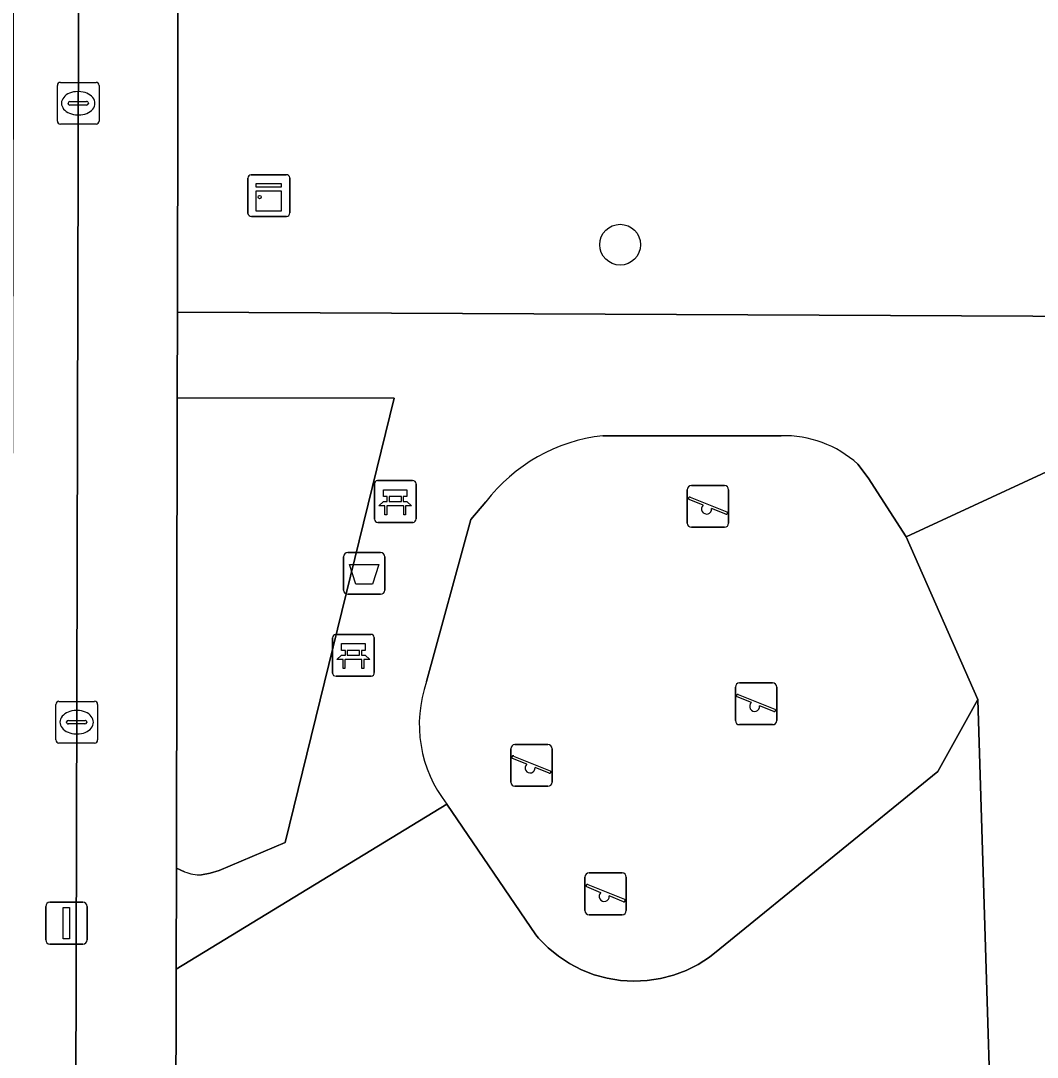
# Model space of a CAD drawing. Extents: x 157320 to 158835, y 386650 to 388491.
# Drawn here: x 158038.59 to 158062.94, y 387960.04 to 387984.88 of the extents above; entities that cross this region are included whole.
import ezdxf

# ---------------------------------------------------------------- set-up
doc = ezdxf.new("R2010")
doc.units = 0
for name, color, linetype in [('IMGEO_Afvalbak', 7, 'Continuous'), ('IMGEO_Bank', 7, 'Continuous'), ('IMGEO_Boom', 7, 'Continuous'), ('IMGEO_Fietspad_open', 7, 'Continuous'), ('IMGEO_Groenvoorziening', 7, 'Continuous'), ('IMGEO_Kast', 7, 'Continuous'), ('IMGEO_Kolk', 7, 'Continuous'), ('IMGEO_Lichtmast', 7, 'Continuous'), ('IMGEO_Speelvoorziening', 7, 'Continuous'), ('IMGEO_Terreindeel_zand', 7, 'Continuous'), ('IMGEO_Voetpad_open', 7, 'Continuous')]:
    doc.layers.add(name, color=color, linetype=linetype)

msp = doc.modelspace()

# ---------------------------------------------------------------- linework, layer by layer
at = {"layer": 'IMGEO_Afvalbak'}
for p, q in [((158046.419, 387972.132), (158047.209, 387972.132)), ((158047.209, 387972.132), (158046.419, 387972.132)), ((158046.319, 387971.232), (158046.319, 387972.032)), ((158046.319, 387972.032), (158046.319, 387971.232)), ((158047.309, 387972.032), (158047.309, 387971.232)), ((158047.309, 387971.232), (158047.309, 387972.032)), ((158047.209, 387971.132), (158046.419, 387971.132)), ((158046.419, 387971.132), (158047.209, 387971.132))]:
    msp.add_line(p, q, dxfattribs=at)
msp.add_lwpolyline([(158046.462, 387971.846), (158047.166, 387971.846), (158047.017, 387971.376), (158046.611, 387971.376), (158046.462, 387971.846)], dxfattribs=at)
for centre, start, end in [((158046.419, 387972.032), 90, 180), ((158046.419, 387972.032), 90, 180), ((158047.209, 387972.032), 0, 90), ((158047.209, 387972.032), 360, 90), ((158046.419, 387971.232), 180, 270), ((158046.419, 387971.232), 180, 270), ((158047.209, 387971.232), 270, 0), ((158047.209, 387971.232), 270, 0)]:
    msp.add_arc(centre, 0.1, start, end, dxfattribs=at)
at = {"layer": 'IMGEO_Bank'}
for p, q in [((158047.134, 387973.856), (158047.975, 387973.856)), ((158047.975, 387973.856), (158047.134, 387973.856)), ((158047.059, 387972.931), (158047.059, 387973.772)), ((158047.059, 387973.772), (158047.059, 387972.931)), ((158048.059, 387973.781), (158048.059, 387972.94)), ((158048.059, 387972.94), (158048.059, 387973.781)), ((158047.368, 387973.362), (158047.368, 387973.468)), ((158047.412, 387973.468), (158047.412, 387973.362)), ((158047.7, 387973.474), (158047.418, 387973.474)), ((158047.418, 387973.356), (158047.7, 387973.356)), ((158047.706, 387973.362), (158047.706, 387973.468)), ((158047.75, 387973.468), (158047.75, 387973.362)), ((158047.756, 387973.254), (158047.363, 387973.254)), ((158047.984, 387972.856), (158047.143, 387972.856)), ((158047.143, 387972.856), (158047.984, 387972.856)), ((158046.056, 387969.245), (158046.056, 387970.086)), ((158046.056, 387970.086), (158046.056, 387969.245)), ((158046.131, 387970.17), (158046.972, 387970.17)), ((158046.972, 387970.17), (158046.131, 387970.17)), ((158047.056, 387970.095), (158047.056, 387969.254)), ((158047.056, 387969.254), (158047.056, 387970.095)), ((158046.365, 387969.676), (158046.365, 387969.782)), ((158046.409, 387969.782), (158046.409, 387969.676)), ((158046.697, 387969.788), (158046.415, 387969.788)), ((158046.415, 387969.67), (158046.697, 387969.67)), ((158046.703, 387969.676), (158046.703, 387969.782)), ((158046.747, 387969.782), (158046.747, 387969.676)), ((158046.753, 387969.568), (158046.36, 387969.568)), ((158046.981, 387969.17), (158046.14, 387969.17)), ((158046.14, 387969.17), (158046.981, 387969.17))]:
    msp.add_line(p, q, dxfattribs=at)
for points in [[(158047.362, 387973.474), (158047.276, 387973.474), (158047.276, 387973.635), (158047.839, 387973.635), (158047.839, 387973.474), (158047.756, 387973.474)], [(158047.306, 387973.254), (158047.164, 387973.254), (158047.276, 387973.356), (158047.362, 387973.356)], [(158047.756, 387973.356), (158047.839, 387973.356), (158047.951, 387973.254), (158047.812, 387973.254)], [(158047.356, 387973.247), (158047.356, 387973.04), (158047.313, 387973.04), (158047.313, 387973.247)], [(158047.806, 387973.247), (158047.806, 387973.04), (158047.762, 387973.04), (158047.762, 387973.247)], [(158046.359, 387969.788), (158046.273, 387969.788), (158046.273, 387969.949), (158046.836, 387969.949), (158046.836, 387969.788), (158046.753, 387969.788)], [(158046.303, 387969.568), (158046.161, 387969.568), (158046.273, 387969.67), (158046.359, 387969.67)], [(158046.753, 387969.67), (158046.836, 387969.67), (158046.948, 387969.568), (158046.809, 387969.568)], [(158046.353, 387969.561), (158046.353, 387969.354), (158046.31, 387969.354), (158046.31, 387969.561)], [(158046.803, 387969.561), (158046.803, 387969.354), (158046.759, 387969.354), (158046.759, 387969.561)]]:
    msp.add_lwpolyline(points, dxfattribs=at)
for centre, radius, start, end in [((158047.137, 387973.778), 0.0779, 92.4484, 184.2845), ((158047.137, 387973.778), 0.0779, 92.4484, 184.2845), ((158047.981, 387973.778), 0.0779, 2.4484, 94.2845), ((158047.981, 387973.778), 0.0779, 2.4484, 94.2845), ((158047.361, 387973.467), 0.00671, 2.8957, 87.1043), ((158047.361, 387973.363), 0.00671, 272.8957, 357.1043), ((158047.418, 387973.467), 0.00671, 92.8957, 177.1043), ((158047.418, 387973.363), 0.00671, 182.8957, 267.1043), ((158047.7, 387973.467), 0.00671, 2.8957, 87.1043), ((158047.7, 387973.363), 0.00671, 272.8957, 357.1043), ((158047.757, 387973.467), 0.00671, 92.8957, 177.1043), ((158047.757, 387973.363), 0.00671, 182.8957, 267.1043), ((158047.306, 387973.247), 0.00671, 2.8957, 87.1043), ((158047.363, 387973.247), 0.00671, 92.8957, 177.1043), ((158047.755, 387973.247), 0.00671, 2.8957, 87.1043), ((158047.812, 387973.247), 0.00671, 92.8957, 177.1043), ((158047.137, 387972.934), 0.0779, 182.4484, 274.2845), ((158047.137, 387972.934), 0.0779, 182.4484, 274.2845), ((158047.981, 387972.934), 0.0779, 272.4484, 4.2845), ((158047.981, 387972.934), 0.0779, 272.4484, 4.2845), ((158046.134, 387970.092), 0.0779, 92.4484, 184.2845), ((158046.134, 387970.092), 0.0779, 92.4484, 184.2845), ((158046.978, 387970.092), 0.0779, 2.4484, 94.2845), ((158046.978, 387970.092), 0.0779, 2.4484, 94.2845), ((158046.358, 387969.781), 0.00671, 2.8957, 87.1043), ((158046.358, 387969.677), 0.00671, 272.8957, 357.1043), ((158046.415, 387969.781), 0.00671, 92.8957, 177.1043), ((158046.415, 387969.677), 0.00671, 182.8957, 267.1043), ((158046.697, 387969.781), 0.00671, 2.8957, 87.1043), ((158046.697, 387969.677), 0.00671, 272.8957, 357.1043), ((158046.754, 387969.781), 0.00671, 92.8957, 177.1043), ((158046.754, 387969.677), 0.00671, 182.8957, 267.1043), ((158046.303, 387969.561), 0.00671, 2.8957, 87.1043), ((158046.36, 387969.561), 0.00671, 92.8957, 177.1043), ((158046.752, 387969.561), 0.00671, 2.8957, 87.1043), ((158046.809, 387969.561), 0.00671, 92.8957, 177.1043), ((158046.134, 387969.248), 0.0779, 182.4484, 274.2845), ((158046.134, 387969.248), 0.0779, 182.4484, 274.2845), ((158046.978, 387969.248), 0.0779, 272.4484, 4.2845), ((158046.978, 387969.248), 0.0779, 272.4484, 4.2845)]:
    msp.add_arc(centre, radius, start, end, dxfattribs=at)
at = {"layer": 'IMGEO_Boom'}
msp.add_circle((158052.947, 387979.51), 0.489, dxfattribs=at)
at = {"layer": 'IMGEO_Fietspad_open'}
msp.add_lwpolyline([(158042.358, 387988.085), (158042.328, 387991.217), (158042.769, 387992.764), (158039.988, 387992.792), (158039.985, 387991.425), (158039.984, 387991.218), (158039.768, 387904.371), (158042.141, 387904.257), (158042.167, 387914.045), (158042.131, 387920.484), (158042.227, 387920.879), (158042.252, 387933.349), (158042.309, 387962.147), (158042.314, 387964.571), (158042.336, 387975.842), (158042.34, 387977.89)], close=True, dxfattribs=at)
at = {"layer": 'IMGEO_Groenvoorziening'}
for points in [[(158042.358, 387988.085), (158042.34, 387977.89), (158066.253, 387977.777), (158066.174, 387982.735)], [(158047.53, 387975.83), (158042.336, 387975.842), (158042.314, 387964.571), (158042.513, 387964.479)], [(158042.919, 387964.409), (158043.127, 387964.451), (158043.338, 387964.517), (158044.918, 387965.181), (158047.53, 387975.83)]]:
    msp.add_lwpolyline(points, dxfattribs=at)
for points in [[(158066.289, 387975.515), (158059.799, 387972.509), (158061.521, 387968.607), (158062.554, 387935.031), (158060.831, 387933.664), (158066.95, 387933.768)], [(158060.831, 387933.664), (158062.554, 387935.031), (158061.521, 387968.607), (158060.559, 387966.883), (158055.339, 387962.637), (158055.087, 387962.436), (158054.816, 387962.262), (158054.528, 387962.118), (158054.226, 387962.004), (158053.914, 387961.922), (158053.596, 387961.874), (158053.274, 387961.859), (158052.952, 387961.878), (158052.634, 387961.931), (158052.324, 387962.016), (158052.023, 387962.133), (158051.737, 387962.281), (158051.468, 387962.459), (158051.219, 387962.663), (158050.993, 387962.892), (158050.925, 387962.971), (158048.796, 387966.102), (158042.309, 387962.147), (158042.252, 387933.349)]]:
    msp.add_lwpolyline(points, close=True, dxfattribs=at)
msp.add_arc((158042.884, 387965.419), 1.01, 248.4541, 271.9811, dxfattribs=at)
at = {"layer": 'IMGEO_Kast'}
for p, q in [((158044.03, 387980.261), (158044.03, 387981.102)), ((158044.03, 387981.102), (158044.03, 387980.261)), ((158044.105, 387981.186), (158044.946, 387981.186)), ((158044.946, 387981.186), (158044.105, 387981.186)), ((158045.03, 387981.111), (158045.03, 387980.27)), ((158045.03, 387980.27), (158045.03, 387981.111)), ((158044.955, 387980.186), (158044.114, 387980.186)), ((158044.114, 387980.186), (158044.955, 387980.186))]:
    msp.add_line(p, q, dxfattribs=at)
for points in [[(158044.225, 387980.976), (158044.825, 387980.976), (158044.825, 387980.891), (158044.225, 387980.891), (158044.225, 387980.976)], [(158044.225, 387980.801), (158044.825, 387980.801), (158044.825, 387980.312), (158044.225, 387980.312), (158044.225, 387980.801)]]:
    msp.add_lwpolyline(points, dxfattribs=at)
msp.add_circle((158044.309, 387980.65), 0.0377, dxfattribs=at)
for centre, start, end in [((158044.108, 387981.108), 92.4484, 184.2845), ((158044.108, 387981.108), 92.4484, 184.2845), ((158044.952, 387981.108), 2.4484, 94.2845), ((158044.952, 387981.108), 2.4484, 94.2845), ((158044.108, 387980.264), 182.4484, 274.2845), ((158044.108, 387980.264), 182.4484, 274.2845), ((158044.952, 387980.264), 272.4484, 4.2845), ((158044.952, 387980.264), 272.4484, 4.2845)]:
    msp.add_arc(centre, 0.0779, start, end, dxfattribs=at)
at = {"layer": 'IMGEO_Kolk'}
for p, q in [((158039.463, 387982.473), (158039.463, 387983.325)), ((158039.538, 387983.399), (158040.39, 387983.399)), ((158040.464, 387983.325), (158040.464, 387982.473)), ((158039.951, 387983.179), (158039.976, 387983.179)), ((158039.722, 387982.893), (158039.722, 387982.905)), ((158040.16, 387982.856), (158039.762, 387982.856)), ((158039.765, 387982.942), (158040.163, 387982.942)), ((158040.206, 387982.905), (158040.206, 387982.893)), ((158039.974, 387982.619), (158039.949, 387982.619)), ((158040.39, 387982.399), (158039.538, 387982.399)), ((158039.426, 387967.641), (158039.426, 387968.493)), ((158039.501, 387968.567), (158040.353, 387968.567)), ((158039.914, 387968.347), (158039.939, 387968.347)), ((158040.427, 387968.493), (158040.427, 387967.641)), ((158039.728, 387968.11), (158040.126, 387968.11)), ((158039.685, 387968.061), (158039.685, 387968.073)), ((158040.123, 387968.024), (158039.725, 387968.024)), ((158040.169, 387968.073), (158040.169, 387968.061)), ((158039.937, 387967.787), (158039.912, 387967.787)), ((158040.353, 387967.567), (158039.501, 387967.567))]:
    msp.add_line(p, q, dxfattribs=at)
for points in [[(158039.463, 387982.473), (158039.463, 387983.325)], [(158039.538, 387983.399), (158040.39, 387983.399)], [(158040.464, 387983.325), (158040.464, 387982.473)], [(158040.39, 387982.399), (158039.538, 387982.399)], [(158039.426, 387967.641), (158039.426, 387968.493)], [(158039.501, 387968.567), (158040.353, 387968.567)], [(158040.427, 387968.493), (158040.427, 387967.641)], [(158040.353, 387967.567), (158039.501, 387967.567)]]:
    msp.add_lwpolyline(points, dxfattribs=at)
for centre, radius, start, end in [((158039.54, 387983.323), 0.0765, 91.552, 178.448), ((158039.54, 387983.323), 0.0765, 91.552, 178.448), ((158040.388, 387983.323), 0.0765, 1.552, 88.448), ((158040.388, 387983.323), 0.0765, 1.552, 88.448), ((158039.762, 387982.902), 0.0403, 85.8775, 175.7526), ((158039.759, 387982.892), 0.0366, 178.938, 274.7102), ((158040.163, 387982.899), 0.043, 264.8664, 352.4533), ((158040.167, 387982.904), 0.0386, 1.7309, 96.639), ((158039.54, 387982.475), 0.0765, 181.552, 268.448), ((158039.54, 387982.475), 0.0765, 181.552, 268.448), ((158040.388, 387982.475), 0.0765, 271.552, 358.448), ((158040.388, 387982.475), 0.0765, 271.552, 358.448), ((158039.503, 387968.491), 0.0765, 91.552, 178.448), ((158039.503, 387968.491), 0.0765, 91.552, 178.448), ((158040.351, 387968.491), 0.0765, 1.552, 88.448), ((158040.351, 387968.491), 0.0765, 1.552, 88.448), ((158039.725, 387968.07), 0.0403, 85.8775, 175.7526), ((158040.13, 387968.072), 0.0386, 1.7309, 96.639), ((158039.722, 387968.06), 0.0366, 178.938, 274.7102), ((158040.126, 387968.067), 0.043, 264.8664, 352.4533), ((158039.503, 387967.643), 0.0765, 181.552, 268.448), ((158039.503, 387967.643), 0.0765, 181.552, 268.448), ((158040.351, 387967.643), 0.0765, 271.552, 358.448), ((158040.351, 387967.643), 0.0765, 271.552, 358.448)]:
    msp.add_arc(centre, radius, start, end, dxfattribs=at)
for centre, major_axis, ratio, start_param, end_param in [((158039.95, 387982.899), (-0.387, 0.002), 0.722429, 4.712389, 7.853982), ((158039.975, 387982.899), (-0.39, 0.002), 0.717154, 1.570796, 4.712389), ((158039.913, 387968.067), (-0.387, 0.002), 0.722429, 4.712389, 7.853982), ((158039.938, 387968.067), (-0.39, 0.002), 0.717154, 1.570796, 4.712389)]:
    msp.add_ellipse(centre, major_axis=major_axis, ratio=ratio, start_param=start_param, end_param=end_param, dxfattribs=at)
at = {"layer": 'IMGEO_Lichtmast'}
for p, q in [((158039.185, 387962.851), (158039.185, 387963.651)), ((158039.185, 387963.651), (158039.185, 387962.851)), ((158039.285, 387963.751), (158040.075, 387963.751)), ((158040.075, 387963.751), (158039.285, 387963.751)), ((158040.175, 387963.651), (158040.175, 387962.851)), ((158040.175, 387962.851), (158040.175, 387963.651)), ((158040.075, 387962.751), (158039.285, 387962.751)), ((158039.285, 387962.751), (158040.075, 387962.751))]:
    msp.add_line(p, q, dxfattribs=at)
msp.add_lwpolyline([(158039.605, 387963.626), (158039.755, 387963.626), (158039.755, 387962.876), (158039.605, 387962.876), (158039.605, 387963.626)], dxfattribs=at)
for centre, start, end in [((158039.285, 387963.651), 90, 180), ((158039.285, 387963.651), 90, 180), ((158040.075, 387963.651), 0, 90), ((158040.075, 387963.651), 360, 90), ((158039.285, 387962.851), 180, 270), ((158039.285, 387962.851), 180, 270), ((158040.075, 387962.851), 270, 0), ((158040.075, 387962.851), 270, 0)]:
    msp.add_arc(centre, 0.1, start, end, dxfattribs=at)
at = {"layer": 'IMGEO_Speelvoorziening'}
for p, q in [((158054.556, 387972.838), (158054.556, 387973.638)), ((158054.556, 387973.638), (158054.556, 387972.838)), ((158054.656, 387973.738), (158055.446, 387973.738)), ((158055.446, 387973.738), (158054.656, 387973.738)), ((158055.546, 387973.638), (158055.546, 387972.838)), ((158055.546, 387972.838), (158055.546, 387973.638)), ((158054.939, 387973.266), (158054.6, 387973.403)), ((158054.625, 387973.463), (158055.501, 387973.11)), ((158055.477, 387973.05), (158055.137, 387973.187)), ((158055.446, 387972.738), (158054.656, 387972.738)), ((158054.656, 387972.738), (158055.446, 387972.738)), ((158055.708, 387968.108), (158055.708, 387968.908)), ((158055.708, 387968.908), (158055.708, 387968.108)), ((158055.808, 387969.008), (158056.598, 387969.008)), ((158056.598, 387969.008), (158055.808, 387969.008)), ((158056.698, 387968.908), (158056.698, 387968.108)), ((158056.698, 387968.108), (158056.698, 387968.908)), ((158056.091, 387968.536), (158055.752, 387968.673)), ((158055.777, 387968.733), (158056.653, 387968.38)), ((158056.629, 387968.32), (158056.289, 387968.457)), ((158056.598, 387968.008), (158055.808, 387968.008)), ((158055.808, 387968.008), (158056.598, 387968.008)), ((158050.327, 387966.632), (158050.327, 387967.432)), ((158050.327, 387967.432), (158050.327, 387966.632)), ((158050.427, 387967.532), (158051.217, 387967.532)), ((158051.217, 387967.532), (158050.427, 387967.532)), ((158051.317, 387967.432), (158051.317, 387966.632)), ((158051.317, 387966.632), (158051.317, 387967.432)), ((158050.71, 387967.06), (158050.371, 387967.197)), ((158050.396, 387967.257), (158051.272, 387966.904)), ((158051.248, 387966.844), (158050.908, 387966.981)), ((158051.217, 387966.532), (158050.427, 387966.532)), ((158050.427, 387966.532), (158051.217, 387966.532)), ((158052.204, 387964.454), (158052.994, 387964.454)), ((158052.994, 387964.454), (158052.204, 387964.454)), ((158052.104, 387963.554), (158052.104, 387964.354)), ((158052.104, 387964.354), (158052.104, 387963.554)), ((158052.487, 387963.982), (158052.148, 387964.119)), ((158052.173, 387964.179), (158053.049, 387963.826)), ((158053.094, 387964.354), (158053.094, 387963.554)), ((158053.094, 387963.554), (158053.094, 387964.354)), ((158053.025, 387963.766), (158052.685, 387963.903)), ((158052.994, 387963.454), (158052.204, 387963.454)), ((158052.204, 387963.454), (158052.994, 387963.454))]:
    msp.add_line(p, q, dxfattribs=at)
for centre, radius, start, end in [((158054.656, 387973.638), 0.1, 90, 180), ((158054.656, 387973.638), 0.1, 90, 180), ((158055.446, 387973.638), 0.1, 0, 90), ((158055.446, 387973.638), 0.1, 360, 90), ((158054.613, 387973.433), 0.0327, 68.078, 248.078), ((158055.018, 387973.176), 0.12, 130.9928, 5.1632), ((158055.489, 387973.08), 0.0327, 248.078, 68.078), ((158054.656, 387972.838), 0.1, 180, 270), ((158054.656, 387972.838), 0.1, 180, 270), ((158055.446, 387972.838), 0.1, 270, 0), ((158055.446, 387972.838), 0.1, 270, 0), ((158055.808, 387968.908), 0.1, 90, 180), ((158055.808, 387968.908), 0.1, 90, 180), ((158056.598, 387968.908), 0.1, 0, 90), ((158056.598, 387968.908), 0.1, 360, 90), ((158055.765, 387968.703), 0.0327, 68.078, 248.078), ((158056.17, 387968.446), 0.12, 130.9928, 5.1632), ((158056.641, 387968.35), 0.0327, 248.078, 68.078), ((158055.808, 387968.108), 0.1, 180, 270), ((158055.808, 387968.108), 0.1, 180, 270), ((158056.598, 387968.108), 0.1, 270, 0), ((158056.598, 387968.108), 0.1, 270, 0), ((158050.427, 387967.432), 0.1, 90, 180), ((158050.427, 387967.432), 0.1, 90, 180), ((158051.217, 387967.432), 0.1, 0, 90), ((158051.217, 387967.432), 0.1, 360, 90), ((158050.384, 387967.227), 0.0327, 68.078, 248.078), ((158050.789, 387966.97), 0.12, 130.9928, 5.1632), ((158051.26, 387966.874), 0.0327, 248.078, 68.078), ((158050.427, 387966.632), 0.1, 180, 270), ((158050.427, 387966.632), 0.1, 180, 270), ((158051.217, 387966.632), 0.1, 270, 0), ((158051.217, 387966.632), 0.1, 270, 0), ((158052.204, 387964.354), 0.1, 90, 180), ((158052.204, 387964.354), 0.1, 90, 180), ((158052.994, 387964.354), 0.1, 0, 90), ((158052.994, 387964.354), 0.1, 360, 90), ((158052.161, 387964.149), 0.0327, 68.078, 248.078), ((158052.566, 387963.892), 0.12, 130.9928, 5.1632), ((158053.037, 387963.796), 0.0327, 248.078, 68.078), ((158052.204, 387963.554), 0.1, 180, 270), ((158052.204, 387963.554), 0.1, 180, 270), ((158052.994, 387963.554), 0.1, 270, 0), ((158052.994, 387963.554), 0.1, 270, 0)]:
    msp.add_arc(centre, radius, start, end, dxfattribs=at)
at = {"layer": 'IMGEO_Terreindeel_zand'}
for points in [[(158056.803, 387974.931), (158052.53, 387974.931)], [(158059.799, 387972.509), (158058.888, 387973.925), (158058.639, 387974.252)], [(158049.73, 387973.344), (158049.371, 387972.923), (158048.309, 387969.04)], [(158048.796, 387966.102), (158050.925, 387962.971), (158050.993, 387962.892), (158051.219, 387962.663), (158051.468, 387962.459), (158051.737, 387962.281), (158052.023, 387962.133), (158052.324, 387962.016), (158052.634, 387961.931), (158052.952, 387961.878), (158053.274, 387961.859), (158053.596, 387961.874), (158053.914, 387961.922), (158054.226, 387962.004), (158054.528, 387962.118), (158054.816, 387962.262), (158055.087, 387962.436), (158055.339, 387962.637), (158060.559, 387966.883), (158061.521, 387968.607), (158059.799, 387972.509)]]:
    msp.add_lwpolyline(points, dxfattribs=at)
for centre, radius, start, end in [((158052.982, 387970.87), 4.087, 96.3537, 142.7342), ((158056.871, 387972.292), 2.64, 47.9419, 91.4667), ((158051.231, 387968.015), 3.096, 160.6659, 218.1575)]:
    msp.add_arc(centre, radius, start, end, dxfattribs=at)
at = {"layer": 'IMGEO_Voetpad_open'}
msp.add_lwpolyline([(158039.984, 387991.218), (158039.985, 387991.425), (158038.419, 387991.429), (158038.243, 387908.735), (158038.235, 387907.262), (158038.103, 387904.471), (158037.367, 387888.914), (158037.071, 387882.67), (158036.059, 387860.538), (158035.458, 387847.871), (158035.089, 387840.19), (158035.52, 387833.989), (158035.22, 387828.561), (158036.52, 387828.715), (158040.08, 387903.443), (158039.768, 387904.371)], close=True, dxfattribs=at)
for points in [[(158058.639, 387974.252), (158058.888, 387973.925), (158059.799, 387972.509), (158066.289, 387975.515), (158066.253, 387977.777), (158042.34, 387977.89), (158042.336, 387975.842), (158047.53, 387975.83), (158044.918, 387965.181), (158043.338, 387964.517), (158043.127, 387964.451), (158042.919, 387964.409)], [(158052.53, 387974.931), (158056.803, 387974.931)], [(158049.371, 387972.923), (158049.73, 387973.344)], [(158048.309, 387969.04), (158049.371, 387972.923)], [(158042.513, 387964.479), (158042.314, 387964.571), (158042.309, 387962.147), (158048.796, 387966.102)]]:
    msp.add_lwpolyline(points, dxfattribs=at)
for centre, radius, start, end in [((158052.982, 387970.87), 4.087, 96.3537, 142.7342), ((158056.871, 387972.292), 2.64, 47.9419, 91.4667), ((158051.231, 387968.015), 3.096, 160.6659, 218.1575), ((158042.884, 387965.419), 1.01, 248.4541, 271.9811)]:
    msp.add_arc(centre, radius, start, end, dxfattribs=at)

doc.saveas('drawing.dxf')
